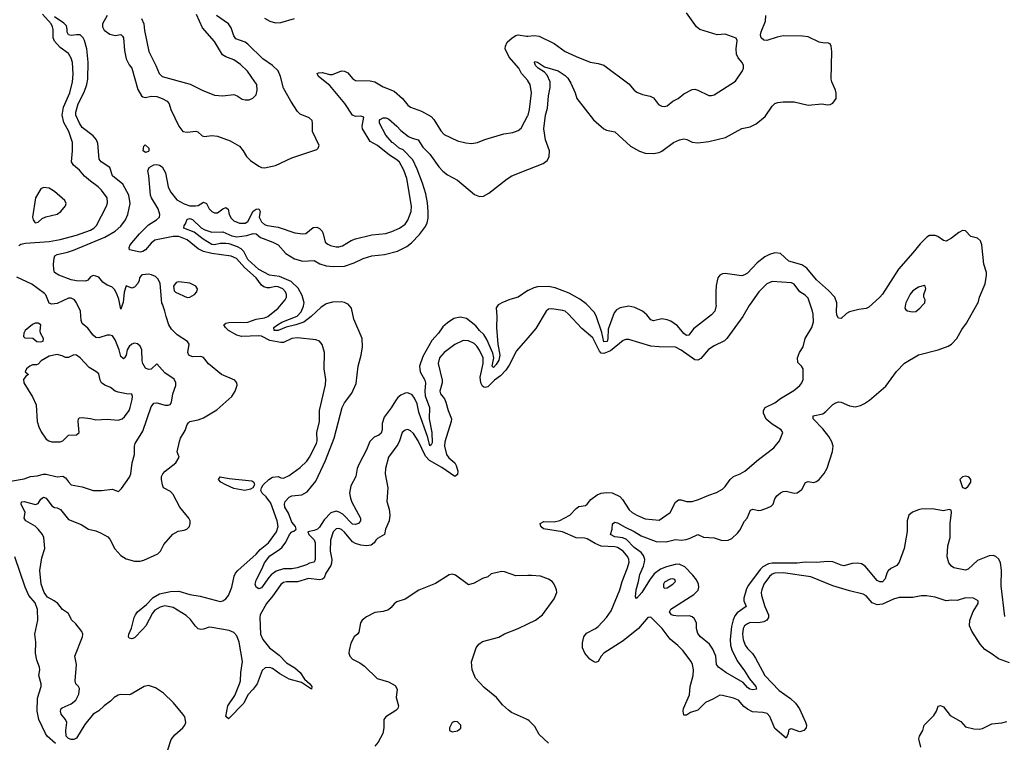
# Model space of a CAD drawing. Header units: inches. Extents: x 1245430 to 1420861, y 606325 to 671315.
# Tile 300 of 319: x 1406317 to 1413452, y 636825 to 642061. Entities that reach past the tile are written whole.
import ezdxf

# ---------------------------------------------------------------- set-up
doc = ezdxf.new("R2010")
doc.units = ezdxf.units.IN
doc.header["$MEASUREMENT"] = 0
for name, color, linetype in [('B4603', 7, 'Continuous'), ('B4604', 7, 'Continuous'), ('B4613', 7, 'Continuous'), ('B4614', 7, 'Continuous')]:
    doc.layers.add(name, color=color, linetype=linetype)

msp = doc.modelspace()

# ---------------------------------------------------------------- linework, layer by layer
at = {"layer": 'B4603', "color": 5}
for points, elevation in [([(1406250, 638717.6), (1406350, 638734.9), (1406395.3, 638750), (1406445.1, 638754.9), (1406490, 638768.7), (1406510, 638768.8), (1406590, 638749), (1406630, 638753.1), (1406650, 638742.6), (1406670, 638712.2), (1406690, 638691.8), (1406770, 638676.5), (1406850, 638650.3), (1406910.4, 638650.4), (1406990, 638658.4), (1407030, 638643), (1407034.7, 638645.3), (1407055.8, 638664.2), (1407113, 638747), (1407122.9, 638770), (1407133.3, 638850), (1407148.7, 638910), (1407148.4, 638970), (1407153.7, 638990), (1407210, 639078.5), (1407270, 639256.1), (1407290, 639281.5), (1407310, 639284.4), (1407372.2, 639267.8), (1407392.9, 639267.1), (1407407.4, 639272.6), (1407417.2, 639290), (1407427.1, 639350), (1407448.6, 639410), (1407448.4, 639430), (1407436.2, 639456.2), (1407370, 639501.7), (1407310, 639567.6), (1407270.1, 639529.9), (1407250, 639526.2), (1407230, 639536.2), (1407210, 639569.8), (1407205.5, 639590), (1407202.8, 639670), (1407190, 639695), (1407170, 639712.2), (1407150, 639716.2), (1407130, 639710.6), (1407110, 639692.9), (1407096.8, 639670), (1407089.1, 639630), (1407076.9, 639610), (1407070, 639604.4), (1407066.3, 639606.3), (1407050, 639621.3), (1407037.9, 639670), (1407010, 639741.8), (1406990, 639769.3), (1406970, 639776), (1406950, 639775), (1406890, 639756), (1406870, 639758.2), (1406850, 639775.4), (1406810, 639826.6), (1406770, 639860.7), (1406761.8, 639881.8), (1406758.7, 639950), (1406734.5, 640000)], 840), ([(1407391.6, 636770), (1407414.9, 636845.1), (1407441.2, 636878.8), (1407499.3, 636930), (1407514.5, 636950), (1407520.5, 636970), (1407513.5, 637010), (1407498.5, 637030), (1407432.3, 637112.3), (1407360.4, 637180.4), (1407300.8, 637220.8), (1407250, 637237.3), (1407219.3, 637230), (1407125.5, 637174.5), (1407110, 637169.8), (1407050, 637172.2), (1407030, 637166.6), (1407002, 637150), (1406976.5, 637123.5), (1406930.4, 637090), (1406890, 637052.3), (1406850, 637029.3), (1406790, 636953.3), (1406730, 636855.8), (1406710, 636845.4), (1406690, 636845.2), (1406670, 636852.9), (1406655.2, 636870), (1406651.9, 636910), (1406659.2, 636970), (1406649.8, 636990), (1406617.4, 637030), (1406612.9, 637050), (1406618.9, 637070), (1406625.2, 637074.8), (1406690, 637104.6), (1406723.1, 637130), (1406745.6, 637174.4), (1406750, 637215.3), (1406743.7, 637230), (1406724.5, 637250), (1406718.9, 637270), (1406729.6, 637390), (1406716.8, 637450), (1406772.3, 637590), (1406774.5, 637610), (1406767.1, 637627.1), (1406724, 637684), (1406692.6, 637712.6), (1406670, 637759.3), (1406628.6, 637788.6), (1406593, 637830), (1406568.2, 637850), (1406517.9, 637877.9), (1406494.1, 637910), (1406473.2, 637970), (1406463.2, 638070), (1406478.8, 638161.2), (1406499.3, 638230), (1406491.4, 638310), (1406483.7, 638330), (1406451.2, 638370), (1406430, 638390.4), (1406362.5, 638430), (1406348.6, 638450), (1406356, 638490), (1406326.8, 638550), (1406330, 638566.8), (1406350.8, 638569.2), (1406431.4, 638548.6), (1406450, 638556), (1406470, 638587.6), (1406490, 638601.3), (1406510, 638594), (1406550, 638539.3), (1406570, 638525.5), (1406590, 638523.5), (1406612.6, 638512.6), (1406670, 638438.7), (1406763, 638403), (1406816, 638370), (1406870, 638357.3), (1406903.6, 638343.6), (1406954.8, 638314.8), (1406970, 638297.1), (1407006.5, 638226.5), (1407050, 638179.3), (1407090, 638155), (1407150, 638136.8), (1407190, 638137.4), (1407215.8, 638144.2), (1407319.3, 638190), (1407338.7, 638210), (1407362, 638258), (1407427.6, 638332.4), (1407464.8, 638355.2), (1407510, 638361.3), (1407529.2, 638370), (1407546.6, 638390), (1407552.3, 638410), (1407552.3, 638430), (1407542, 638450), (1407478.5, 638530), (1407430, 638621.4), (1407410, 638642), (1407359.7, 638670), (1407351.2, 638690), (1407344.7, 638730), (1407345.3, 638750), (1407353.5, 638770), (1407372.2, 638790), (1407447.6, 638850), (1407473.2, 638890), (1407459.3, 638930), (1407475.1, 639004.9), (1407483.6, 639030), (1407515.3, 639084.7), (1407531, 639129), (1407539.8, 639140.2), (1407550, 639150.3), (1407610, 639162.4), (1407650, 639176.9), (1407745.6, 639234.4), (1407854, 639330), (1407879.7, 639370), (1407892.8, 639412.8), (1407891.5, 639430), (1407876.2, 639450), (1407780.7, 639490), (1407686.5, 639566.5), (1407650, 639612.5), (1407630, 639620.2), (1407570, 639618.6), (1407544.1, 639630), (1407535.8, 639650), (1407544.8, 639710), (1407533.6, 639730), (1407458, 639778), (1407418, 639818), (1407398.4, 639850), (1407378, 639910), (1407370, 639949), (1407351, 640000)], 820), ([(1407062.6, 640000), (1407050, 639964), (1407042.6, 640000)], 820), ([(1410000, 639755.9), (1409918, 639662), (1409863.2, 639556.8), (1409839.6, 639520.4), (1409800.4, 639479.6), (1409758, 639450), (1409710, 639399.7), (1409690, 639395.1), (1409679.5, 639399.5), (1409670, 639405.6), (1409658.7, 639430), (1409654.6, 639470), (1409675.2, 639570), (1409674.8, 639610), (1409650, 639665.3), (1409630, 639696.1), (1409610, 639715.8), (1409570, 639734), (1409530, 639735.3), (1409470, 639707), (1409392.4, 639650), (1409359, 639610), (1409350.2, 639570), (1409379, 639450), (1409377.9, 639430), (1409362, 639370), (1409366.8, 639350), (1409394.4, 639314.4), (1409406.2, 639290), (1409421.5, 639230), (1409445.2, 639170), (1409444.2, 639150), (1409398.1, 639001.9), (1409394.8, 638970), (1409410.9, 638910), (1409427, 638886.9), (1409469.2, 638850), (1409479.4, 638830), (1409491.3, 638790), (1409490, 638765.1), (1409470, 638750.8), (1409376.8, 638816.8), (1409286.9, 638866.9), (1409258.9, 638898.9), (1409204.9, 639010), (1409170, 639062.3), (1409150, 639081.1), (1409130, 639091.1), (1409110, 639087.8), (1409088.9, 639070), (1409070.2, 639010), (1409057.1, 638983), (1408990.3, 638890), (1408967, 638810), (1408965.3, 638770), (1408984.6, 638670), (1408977.4, 638570), (1408994.3, 638514.3), (1408999.7, 638470), (1408995.2, 638430), (1408967.2, 638370), (1408960.4, 638330), (1408910, 638302), (1408897, 638290), (1408885.7, 638270), (1408865.2, 638254.8), (1408830.7, 638249.3), (1408790, 638252.7), (1408750, 638264.7), (1408730, 638278.4), (1408670, 638349), (1408650, 638366.6), (1408630, 638374.6), (1408610, 638371.6), (1408589.4, 638350), (1408570.1, 638290), (1408566.8, 638210), (1408578.9, 638150), (1408577.3, 638122.7), (1408572.6, 638107.4), (1408535.8, 638050), (1408523.5, 638016.5), (1408512.5, 638007.5), (1408490, 638002.9), (1408410, 638013.1), (1408330, 637988.9), (1408250, 637988.6), (1408230, 637983.4), (1408210, 637969.8), (1408152.4, 637887.6), (1408105.4, 637830), (1408059.8, 637750), (1408056.8, 637730), (1408061.9, 637610), (1408079.7, 637570), (1408127.3, 637510), (1408197.7, 637457.7), (1408250, 637400.6), (1408310, 637365.4), (1408350, 637330.2), (1408381.8, 637281.8), (1408419.5, 637250), (1408435.3, 637230), (1408432, 637210), (1408359.2, 637259.2), (1408270, 637284), (1408202.5, 637322.5), (1408150, 637359.6), (1408130, 637367.3), (1408095.9, 637364.1), (1408073.8, 637346.2), (1408037.2, 637250), (1408010.1, 637209.9), (1407970.9, 637169.1), (1407940.3, 637110), (1407830, 636994.5), (1407811.6, 637011.6), (1407825.1, 637090), (1407875.8, 637164.2), (1407911.2, 637248.8), (1407917.1, 637270), (1407919.8, 637330), (1407932.4, 637410), (1407907.3, 637550), (1407890, 637595.8), (1407870, 637621.6), (1407835.5, 637635.5), (1407710, 637657.5), (1407690, 637659.1), (1407650, 637644.3), (1407630, 637642.1), (1407610, 637648.3), (1407590, 637667.6), (1407556, 637716), (1407523.8, 637743.8), (1407430, 637801.3), (1407370, 637813.4), (1407334.6, 637805.4), (1407297.5, 637782.5), (1407279.3, 637760.7), (1407230.4, 637670), (1407210, 637644.2), (1407150, 637583.4), (1407130, 637574.6), (1407110, 637580.5), (1407105.7, 637590), (1407109.1, 637609.1), (1407127.7, 637652.3), (1407146.1, 637730), (1407156.7, 637750), (1407171.6, 637770), (1407236.2, 637823.8), (1407285.5, 637874.5), (1407330, 637900.6), (1407410, 637918.8), (1407470, 637920.5), (1407550, 637897.2), (1407624.4, 637884.4), (1407770, 637844.8), (1407790, 637850.2), (1407810, 637865), (1407830, 637889.3), (1407855, 637950), (1407871, 638029), (1407880.6, 638050), (1407897.1, 638070), (1408030, 638189.4), (1408058.8, 638221.2), (1408120.6, 638270), (1408177.7, 638350), (1408190.4, 638390), (1408183.4, 638430), (1408137.7, 638557.7), (1408104.2, 638604.2), (1408073.2, 638630), (1408065.2, 638650), (1408068.7, 638670), (1408082, 638690), (1408122, 638730), (1408150, 638746), (1408190, 638750.4), (1408210, 638740.7), (1408230, 638738), (1408270, 638758.7), (1408350, 638817.1), (1408397.1, 638862.9), (1408418.1, 638890), (1408468.2, 638990), (1408472, 639010), (1408469.2, 639070.8), (1408490.8, 639150), (1408490.6, 639230), (1408534.3, 639414.3), (1408534.8, 639454.8), (1408523, 639530), (1408525.6, 639650), (1408510, 639706.6), (1408490, 639731.5), (1408462, 639742), (1408330, 639754.9), (1408290, 639750.5), (1408230, 639722.1), (1408210, 639721.6), (1408130, 639737.1), (1408070, 639766.8), (1408050.2, 639770.2), (1407924.8, 639764.8), (1407890, 639774.5), (1407830, 639809.9), (1407808.4, 639830), (1407797.6, 639850), (1407810, 639861.2), (1407832.8, 639867.2), (1407970, 639868.2), (1408030, 639892), (1408090, 639901), (1408115, 639910), (1408189.8, 639970), (1408215.3, 640000)], 780), ([(1409793.8, 640000), (1409785.1, 639994.9), (1409770, 639973.2), (1409774.6, 639910), (1409772.1, 639830), (1409781.8, 639710), (1409797, 639630), (1409790, 639593.6), (1409770, 639562.4), (1409750, 639541.6), (1409741.6, 639550), (1409752.8, 639610), (1409745.1, 639645.1), (1409703.3, 639743.3), (1409679.5, 639779.5), (1409648.6, 639810), (1409623.4, 639843.4), (1409555.4, 639895.4), (1409510, 639906), (1409463.8, 639896.2), (1409416.1, 639863.9), (1409384.3, 639835.7), (1409351.3, 639790), (1409303.7, 639736.3), (1409239.1, 639620.9), (1409215.2, 639550), (1409220.2, 639510), (1409253.8, 639450), (1409256.8, 639430), (1409251.9, 639370), (1409256.2, 639336.2), (1409285.8, 639250), (1409284.9, 639170), (1409303.2, 639070), (1409304.9, 638995.1), (1409299.9, 638980.1), (1409290, 638973.3), (1409274, 639034), (1409210, 639218), (1409197.5, 639277.5), (1409179, 639319.1), (1409161.7, 639341.7), (1409130, 639357.7), (1409110, 639354), (1409080.1, 639339.9), (1409057.1, 639322.9), (1409039.6, 639300.4), (1409010, 639248.2), (1408959.4, 639180.6), (1408944.8, 639135.2), (1408942.9, 639090), (1408935.5, 639064.5), (1408919.3, 639050), (1408884.7, 639035.3), (1408854.4, 639005.6), (1408830, 638944.7), (1408776.2, 638843.8), (1408762.4, 638810), (1408753.4, 638750), (1408716.6, 638683.4), (1408707.8, 638630), (1408713.2, 638593.2), (1408724.1, 638564.1), (1408787.6, 638450), (1408786.5, 638430), (1408772.6, 638410), (1408750, 638402.4), (1408730, 638406.6), (1408658.8, 638478.8), (1408633, 638493), (1408610, 638499.4), (1408572.6, 638487.4), (1408522.5, 638437.5), (1408490, 638385.1), (1408474.9, 638370), (1408450, 638359.3), (1408404.7, 638350), (1408413.4, 638330), (1408451.6, 638291.6), (1408457.6, 638270), (1408457.6, 638150), (1408450.2, 638130), (1408417.5, 638122.5), (1408394.6, 638110), (1408329, 638089), (1408290, 638082), (1408230, 638082), (1408175.8, 638064.2), (1408140.5, 638039.5), (1408121.5, 638018.5), (1408070, 637945.7), (1408050, 637937.6), (1408029.6, 637950), (1408024.2, 637970), (1408030, 638001), (1408074.6, 638085.4), (1408090, 638125.5), (1408130, 638177.4), (1408198.8, 638221.2), (1408220.1, 638239.9), (1408245.7, 638274.3), (1408272, 638330), (1408290, 638350.4), (1408304.4, 638355.6), (1408320.9, 638370), (1408316, 638390), (1408290, 638421.3), (1408265.3, 638485.3), (1408239.2, 638530), (1408236.5, 638550), (1408241.9, 638570), (1408270, 638600.2), (1408290, 638611.5), (1408362, 638618), (1408399.5, 638640.5), (1408463.8, 638716.2), (1408533.5, 638866.5), (1408597.1, 639030), (1408654.2, 639250), (1408670, 639283.7), (1408724.1, 639355.9), (1408755.7, 639424.3), (1408769.8, 639550), (1408791.1, 639630), (1408800.4, 639690), (1408799.1, 639750), (1408738.5, 639890), (1408722.2, 639970), (1408698.6, 639998.6), (1408695.7, 640000)], 760), ([(1408534.8, 640000), (1408501.2, 639978.8), (1408428.9, 639910), (1408376.9, 639870), (1408319.1, 639850), (1408247.5, 639832.5), (1408190, 639809.4), (1408160.7, 639810), (1408159.7, 639830), (1408184.4, 639850), (1408217.6, 639870), (1408326.9, 639913.1), (1408356.4, 639943.6), (1408374, 639986), (1408376.1, 640000)], 760), ([(1406575.9, 636815.9), (1406517.2, 636870), (1406503.1, 636890), (1406454.8, 636990), (1406444.5, 637050), (1406445.9, 637145.9), (1406473, 637230), (1406473.3, 637250), (1406455.8, 637310), (1406462.4, 637350), (1406459.7, 637370), (1406440.7, 637420.7), (1406432.4, 637470), (1406434.8, 637550), (1406427.7, 637607.7), (1406449.4, 637710.6), (1406447.4, 637787.4), (1406430, 637835.1), (1406384.5, 637890), (1406356.4, 637950), (1406281.4, 638170)], 840), ([(1410000, 638033.5), (1409912.5, 638032.5), (1409830, 638061.2), (1409810, 638063.7), (1409734.8, 638045.2), (1409710, 638024), (1409670, 638012.7), (1409610, 637978), (1409570, 637965.2), (1409475.6, 638035.6), (1409450, 638042.9), (1409430, 638038.4), (1409330, 637974.8), (1409210, 637928.6), (1409110, 637863), (1409050, 637843), (1409030.2, 637829.8), (1409010, 637802.9), (1408990, 637786.3), (1408950, 637773), (1408890, 637765.1), (1408830, 637735.3), (1408798.3, 637710), (1408786, 637690), (1408775.9, 637624.1), (1408767.9, 637612.1), (1408740.3, 637590), (1408717.1, 637542.9), (1408704, 637490), (1408703.2, 637470), (1408709, 637450), (1408728.6, 637428.6), (1408782.2, 637402.2), (1408816.3, 637376.3), (1408908.7, 637288.7), (1408990, 637262.3), (1409036.9, 637236.9), (1409051.5, 637210), (1409044.7, 637150), (1409062.9, 637090), (1409057.2, 637070), (1409043.9, 637056.1), (1408970.3, 637010), (1408956.2, 636990), (1408956.2, 636930), (1408949.6, 636890), (1408913.6, 636826.4), (1408890, 636797.5)], 820), ([(1410000, 636987.1), (1409990, 636993.6), (1409881.8, 637041.8), (1409858.1, 637058.2), (1409816.3, 637096.3), (1409771.1, 637150), (1409682.8, 637222.8), (1409619.9, 637290), (1409596.1, 637350), (1409590.7, 637409.3), (1409625.4, 637510), (1409643.6, 637536.4), (1409670, 637556.5), (1409790, 637588.2), (1409829.7, 637610.3), (1409930, 637648.9), (1410000, 637683.1)], 820)]:
    msp.add_lwpolyline(points, dxfattribs=dict(at, elevation=elevation))
for points, elevation in [([(1406430, 639862.6), (1406410, 639852.3), (1406356.5, 639810), (1406347.6, 639790), (1406345.7, 639765.7), (1406355.5, 639755.5), (1406413.2, 639753.2), (1406442, 639730), (1406470, 639726), (1406488, 639732), (1406488.7, 639750), (1406469.1, 639789.1), (1406466.6, 639806.6), (1406471.6, 639850), (1406450, 639862.4)], 860), ([(1406590, 639634), (1406530, 639624), (1406472, 639590), (1406450, 639566), (1406439.8, 639560.2), (1406410, 639559.5), (1406390, 639551.3), (1406366, 639530), (1406358, 639510), (1406382, 639490), (1406362, 639478), (1406345.1, 639454.9), (1406347, 639430), (1406410, 639327.3), (1406436.5, 639270), (1406444.9, 639150), (1406455.6, 639110), (1406473.7, 639073.7), (1406510, 639021.6), (1406529.1, 639009.1), (1406550, 639002.3), (1406610, 639003.1), (1406630, 639010.5), (1406670, 639050.6), (1406730, 639053), (1406749.4, 639070), (1406740.5, 639150), (1406743.7, 639170), (1406750, 639177.3), (1406770, 639179.3), (1406830, 639172.4), (1406870, 639162), (1406950, 639165.7), (1407030, 639159.5), (1407060.9, 639170), (1407076.3, 639183.7), (1407109.6, 639230), (1407118.7, 639250), (1407132, 639310), (1407135.1, 639330), (1407130, 639348), (1407090.8, 639349.2), (1407030, 639362), (1407010, 639369.5), (1406976, 639396), (1406933.6, 639413.6), (1406909.3, 639430), (1406899.3, 639450), (1406890, 639494), (1406870, 639512.7), (1406820.1, 639540.1), (1406756, 639610), (1406730, 639629.4), (1406710, 639632.7), (1406670, 639613.2), (1406650, 639613.2), (1406625.4, 639625.4)], 860), ([(1407949.7, 638650.3), (1407870, 638665), (1407809.9, 638690), (1407775.9, 638710), (1407756.8, 638730), (1407770.8, 638749.2), (1407835.9, 638735.9), (1407999.1, 638719.1), (1408014.8, 638710), (1408019.1, 638690), (1408007.4, 638670), (1407990, 638658.9)], 780), ([(1409470, 636975.1), (1409452, 636970), (1409431.3, 636930), (1409432, 636910), (1409450, 636901), (1409490, 636907.3), (1409513, 636927), (1409514, 636950), (1409490, 636973.6)], 840)]:
    msp.add_lwpolyline(points, close=True, dxfattribs=dict(at, elevation=elevation))
at = {"layer": 'B4604', "color": 5}
for points, elevation in [([(1406310, 640424.6), (1406326.3, 640433.7), (1406359.5, 640440.5), (1406530, 640454.3), (1406610, 640467.3), (1406730, 640499.9), (1406830, 640536.3), (1406854.4, 640550), (1406873.1, 640570), (1406946.9, 640710), (1406954.6, 640734.6), (1406950.6, 640770.6), (1406910, 640826.3), (1406886.9, 640850), (1406830, 640890.7), (1406787.7, 640927.7), (1406749.7, 640970), (1406706, 641006), (1406693.6, 641030), (1406699.9, 641110), (1406699.1, 641170), (1406673, 641250), (1406636.4, 641316.4), (1406625, 641370), (1406634.1, 641425.9), (1406681.4, 641530), (1406700.6, 641610), (1406705.8, 641665.8), (1406698.9, 641750), (1406690, 641782), (1406670, 641816.9), (1406610, 641858.3), (1406570, 641905.1), (1406559.7, 641930), (1406560.3, 641990), (1406556.2, 642010), (1406544.2, 642030), (1406481.9, 642101.9)], 840), ([(1407042.6, 640000), (1407035.3, 640035.3), (1407019.5, 640079.5), (1407004.9, 640104.9), (1406984.3, 640124.3), (1406950, 640138.3), (1406918.7, 640158.7), (1406890, 640194.6), (1406870, 640203.7), (1406850, 640206.2), (1406830, 640196.8), (1406810, 640173.6), (1406793.7, 640166.3), (1406730, 640167.6), (1406690, 640177.1), (1406600.9, 640210), (1406570.7, 640230), (1406564.4, 640250), (1406563.1, 640290), (1406566.6, 640333.4), (1406572.8, 640350), (1406590, 640359.6), (1406664.6, 640375.4), (1406708.3, 640390), (1406933.9, 640486.1), (1407010, 640528.1), (1407050, 640564), (1407082.9, 640610), (1407101.3, 640650), (1407118.5, 640730), (1407108.1, 640790), (1407065.2, 640870), (1406988.9, 640930), (1406970.6, 640990.6), (1406907.1, 641030), (1406892.7, 641050), (1406882.6, 641162.6), (1406874.4, 641190), (1406850, 641219.3), (1406770, 641280.5), (1406749.9, 641310), (1406725.1, 641370), (1406723.7, 641390), (1406739.9, 641450), (1406784.9, 641535.1), (1406803.8, 641590), (1406811.7, 641630), (1406812.9, 641753), (1406803.2, 641850), (1406787.1, 641910), (1406777.4, 641930), (1406755.3, 641950), (1406730, 641951.6), (1406690, 641946), (1406670, 641951.6), (1406660.9, 641970), (1406662.5, 641990), (1406655.8, 642015.8), (1406636.4, 642036.4), (1406570, 642080.2)], 820), ([(1406951.3, 642091.3), (1406917, 642030), (1406916.6, 642010), (1406930, 641985.1), (1406970, 641957), (1407010, 641946.8), (1407050, 641952.4), (1407062.3, 641942.3), (1407068.4, 641928.4), (1407077.1, 641837.2), (1407090, 641776.4), (1407110, 641734), (1407130, 641708.4), (1407174, 641554), (1407199.2, 641510), (1407210, 641501), (1407230, 641498.1), (1407270, 641505.7), (1407310, 641503.8), (1407349, 641490), (1407385.2, 641470), (1407400.5, 641450), (1407411.8, 641410), (1407470, 641288.2), (1407500.5, 641250), (1407530, 641245), (1407592.9, 641252.9), (1407607.8, 641247.7), (1407638.5, 641218.5), (1407655.5, 641215.5), (1407710, 641220.7), (1407750, 641216.3), (1407842.9, 641182.9), (1407910, 641144.4), (1407937.4, 641110), (1407961.3, 641070), (1407990, 641039.6), (1408050, 640998.7), (1408070, 640989), (1408090, 640987.7), (1408170, 641004.7), (1408290, 641059.5), (1408470, 641120.5), (1408479.5, 641130), (1408487, 641150), (1408438, 641250), (1408439.5, 641310), (1408436, 641330), (1408414, 641350), (1408350, 641376.9), (1408330, 641396.2), (1408281.5, 641470), (1408230, 641565.1), (1408208, 641650), (1408189.8, 641690), (1408150, 641729.8), (1408078, 641778), (1407970, 641883.8), (1407950, 641897.4), (1407883, 641923), (1407870, 641943.1), (1407850, 642002.2), (1407831.3, 642030), (1407742.2, 642090)], 820), ([(1407200.3, 642070), (1407218, 642030), (1407222.6, 641982.6), (1407252.8, 641830), (1407304, 641730), (1407327.4, 641670), (1407349.2, 641649.2), (1407552.4, 641592.4), (1407638.8, 641550), (1407730, 641513.8), (1407789.8, 641510.2), (1407870, 641518.9), (1407894, 641510), (1407930, 641485.5), (1407950, 641479.1), (1407978.9, 641481.1), (1408007.6, 641492.4), (1408030, 641516), (1408038.9, 641550), (1408034.5, 641590), (1408021.7, 641610), (1407967.7, 641687.7), (1407916.4, 641736.4), (1407870, 641769.8), (1407810, 641791.1), (1407785.9, 641805.9), (1407730, 641902), (1407642.3, 642002.3), (1407597.5, 642097.5)], 840), ([(1408090, 642071.5), (1408130, 642049), (1408170, 642036.9), (1408210, 642041.3), (1408309.7, 642070.3)], 820), ([(1410000, 641617.3), (1409999, 641619), (1409954.4, 641670), (1409934.4, 641710), (1409863.7, 641790), (1409836.2, 641850), (1409837.1, 641870), (1409850, 641896.9), (1409885.1, 641930), (1409912.7, 641947.3), (1409930, 641951.3), (1409990, 641941.3), (1410000, 641942.1)], 780), ([(1408215.3, 640000), (1408240.9, 640030), (1408249.8, 640050), (1408251, 640070), (1408244.2, 640090), (1408225.1, 640110), (1408190, 640126), (1408170, 640126.5), (1408130, 640117.8), (1408110, 640118.6), (1408086.4, 640126.4), (1408070, 640138), (1408030.9, 640190), (1407946.5, 640266.5), (1407889.1, 640330), (1407850, 640346.9), (1407710, 640366.5), (1407650, 640380.8), (1407610, 640399.7), (1407530, 640466.2), (1407470, 640489.9), (1407430, 640490.5), (1407297, 640463), (1407270, 640441.5), (1407230, 640392.8), (1407210, 640380.4), (1407190, 640376.9), (1407112.3, 640392.3), (1407110.5, 640410), (1407118.8, 640430), (1407184.9, 640510), (1407250, 640575.5), (1407309.8, 640610), (1407329.9, 640630.1), (1407333.4, 640650), (1407321.8, 640690), (1407273, 640770), (1407266, 640790), (1407252.5, 640930), (1407245.1, 640965.1), (1407255.2, 640990), (1407289.8, 641010), (1407310, 641011.2), (1407330, 641007.9), (1407350, 640995), (1407373.1, 640950), (1407394.1, 640850), (1407410, 640813), (1407456.3, 640756.3), (1407510, 640725.7), (1407550, 640712.8), (1407590, 640711.8), (1407610, 640715.6), (1407650, 640738.3), (1407670, 640728.5), (1407690.7, 640690.7), (1407710, 640670.2), (1407730, 640662.3), (1407750, 640661.5), (1407790, 640691.1), (1407810, 640699.3), (1407826.9, 640686.9), (1407835.9, 640650), (1407850, 640622.6), (1407870, 640603.5), (1407910, 640586.3), (1407950, 640587.5), (1407970, 640598), (1408010, 640672.5), (1408030, 640688.6), (1408050, 640690.9), (1408059.5, 640670), (1408053.5, 640630), (1408070, 640596.1), (1408090, 640576.3), (1408110, 640568.9), (1408190, 640557), (1408310, 640515.5), (1408370, 640509.2), (1408390, 640512.3), (1408444.3, 640555.7), (1408470, 640557.7), (1408490, 640547.8), (1408508.3, 640528.3), (1408516.9, 640510), (1408530, 640448.9), (1408550, 640433.6), (1408570, 640425.4), (1408610, 640414.5), (1408630, 640414.5), (1408657, 640423), (1408719.9, 640460.1), (1408750, 640472.9), (1408870, 640503), (1408970, 640512.3), (1409014.8, 640525.2), (1409070.4, 640549.6), (1409110, 640578.6), (1409130, 640608.9), (1409155, 640670), (1409155.2, 640710), (1409121.4, 640910), (1409101.9, 640970), (1409070, 641028), (1409050, 641046.2), (1408998, 641078), (1408910, 641149.8), (1408858, 641178), (1408801.3, 641270), (1408797.8, 641290), (1408810, 641353.6), (1408790, 641362.3), (1408750, 641359.7), (1408728.8, 641368.8), (1408673.1, 641453.1), (1408564.2, 641584.2), (1408481.8, 641650), (1408473.6, 641670), (1408483.3, 641676.7), (1408510, 641677.7), (1408564.6, 641664.6), (1408584.6, 641664.6), (1408650, 641689), (1408670, 641688.4), (1408694.6, 641674.6), (1408730, 641634.3), (1408750, 641621.3), (1408857, 641617), (1408890.1, 641610.1), (1408950, 641573.2), (1409030, 641542.6), (1409090.2, 641490.2), (1409130, 641442), (1409150, 641425.8), (1409230, 641396.9), (1409299.1, 641359.1), (1409318.4, 641338.4), (1409370, 641254.9), (1409393, 641230), (1409490, 641182.8), (1409550, 641167.4), (1409590, 641162.6), (1409635.3, 641170), (1409687.7, 641192.3), (1409825.5, 641234.5), (1409890, 641244.6), (1409930, 641257.4), (1409950, 641274.9), (1410000, 641367.7)], 780), ([(1408376.1, 640000), (1408377.7, 640010), (1408363.1, 640063.1), (1408335.3, 640115.3), (1408284.1, 640164.1), (1408199.2, 640199.2), (1408126.9, 640210), (1408049.2, 640250), (1407970, 640324.1), (1407941.6, 640381.6), (1407921.3, 640401.3), (1407895.5, 640415.5), (1407835.9, 640435.9), (1407810, 640439.4), (1407770, 640438.2), (1407730, 640428.6), (1407710, 640432), (1407647.6, 640470), (1407580.4, 640520.4), (1407506.3, 640550), (1407509.8, 640570), (1407518.5, 640581.5), (1407530, 640616.5), (1407550, 640620.7), (1407570, 640612.9), (1407633.2, 640553.2), (1407659.1, 640539.1), (1407710, 640522.4), (1407790, 640523.2), (1407853.7, 640493.7), (1407890, 640486.5), (1407963.1, 640496.9), (1408010, 640511.6), (1408030, 640510.2), (1408062.2, 640482.2), (1408150.6, 640450), (1408190, 640430.2), (1408246.3, 640366.3), (1408307.7, 640327.7), (1408370, 640310.2), (1408450, 640315.6), (1408492.9, 640292.9), (1408537.3, 640277.3), (1408590, 640273), (1408670, 640276), (1408741.5, 640298.5), (1408806.6, 640330), (1408869.3, 640350), (1408960.2, 640359.8), (1409055.8, 640384.2), (1409122, 640418), (1409156.3, 640443.7), (1409215, 640505), (1409256.8, 640563.2), (1409269, 640590), (1409276.3, 640623.7), (1409278, 640670), (1409273, 640733), (1409259.3, 640799.3), (1409236, 640876), (1409197.6, 640977.6), (1409164.8, 641044.8), (1409097, 641117), (1409066, 641130), (1409025.7, 641165.7), (1409015.1, 641170), (1408970, 641223.6), (1408924.5, 641310), (1408925.2, 641330), (1408930, 641338), (1408950, 641350.7), (1408970, 641350.6), (1408990, 641342.8), (1409050.4, 641290), (1409078.7, 641258.7), (1409135.3, 641215.3), (1409162, 641202), (1409204.9, 641190), (1409238, 641138), (1409290, 641087.3), (1409354.8, 640994.8), (1409383, 640963), (1409417.5, 640937.5), (1409490, 640898.4), (1409613.3, 640793.3), (1409650, 640778.7), (1409678.5, 640781.5), (1409716.4, 640803.6), (1409850, 640908.4), (1409884.5, 640930), (1410000, 640975.6)], 760), ([(1406734.5, 640000), (1406729.6, 640010), (1406713.6, 640030), (1406690, 640042), (1406670, 640044.2), (1406590, 640004.7), (1406550, 640000.3), (1406530, 640006.6), (1406506.7, 640066.7), (1406497.9, 640077.9), (1406404.7, 640144.7), (1406296.2, 640196.2)], 840), ([(1407351, 640000), (1407348, 640008), (1407335.7, 640150), (1407321.2, 640181.2), (1407300.4, 640200.4), (1407272.9, 640212.9), (1407250, 640217.5), (1407206.7, 640213.3), (1407199.1, 640210), (1407185, 640190), (1407183.2, 640170), (1407174.3, 640150), (1407150, 640123.6), (1407130, 640115.6), (1407088.1, 640131.9), (1407073.4, 640086.6), (1407067.1, 640012.9), (1407062.6, 640000)], 820), ([(1410000, 640098.2), (1409930, 640051.6), (1409870, 640034), (1409810, 640009.6), (1409793.8, 640000)], 760), ([(1408695.7, 640000), (1408671.8, 640011.8), (1408650, 640016.4), (1408584.8, 640015.2), (1408538, 640002), (1408534.8, 640000)], 760)]:
    msp.add_lwpolyline(points, dxfattribs=dict(at, elevation=elevation))
for points, elevation in [([(1407230, 641098), (1407211.5, 641110), (1407216.5, 641143.5), (1407226, 641154), (1407252.8, 641130), (1407253.7, 641110), (1407250, 641106.5)], 780), ([(1406490, 640844), (1406470, 640835.3), (1406430.7, 640770), (1406410.5, 640630), (1406414.9, 640610), (1406430, 640588.9), (1406450, 640592.7), (1406480.7, 640619.3), (1406506.4, 640633.6), (1406590, 640652.7), (1406616, 640670), (1406650, 640712), (1406654.5, 640730), (1406645.2, 640750), (1406570, 640816), (1406530, 640839)], 860), ([(1407470, 640160.5), (1407450, 640156.9), (1407432.4, 640130), (1407437.1, 640097.1), (1407447.3, 640087.3), (1407530, 640048.9), (1407550, 640050.4), (1407583.7, 640070), (1407602, 640090), (1407604.5, 640110), (1407594, 640130), (1407550, 640150.9)], 820)]:
    msp.add_lwpolyline(points, close=True, dxfattribs=dict(at, elevation=elevation))
at = {"layer": 'B4613', "color": 5}
for points, elevation in [([(1411610.6, 640000), (1411603.6, 639990), (1411557.3, 639910), (1411442.4, 639750), (1411425.5, 639734.5), (1411350, 639697.4), (1411309.3, 639670.7), (1411252.9, 639607.1), (1411230, 639594.2), (1411210, 639596.1), (1411110, 639667), (1411070, 639688.2), (1410950, 639689.8), (1410890, 639695.7), (1410730, 639744), (1410710, 639744), (1410690, 639735.4), (1410598.2, 639661.8), (1410550, 639641.8), (1410530, 639645.6), (1410518.3, 639658.3), (1410470, 639756.8), (1410390, 639823.9), (1410292.4, 639930), (1410270, 639947.8), (1410253.3, 639953.3), (1410170, 639966.8), (1410150, 639963.1), (1410131, 639949), (1410057.8, 639822.2), (1410000, 639755.9)], 780), ([(1413490, 637401.2), (1413410, 637429.2), (1413364.9, 637464.9), (1413310, 637497.4), (1413275.9, 637535.9), (1413215.6, 637630), (1413199.5, 637670), (1413202, 637710), (1413226.4, 637773.6), (1413262, 637830), (1413262.7, 637850), (1413229.6, 637869.6), (1413170, 637873), (1413110, 637853.3), (1413070, 637854.5), (1413030.7, 637849.3), (1412950, 637876), (1412887, 637887), (1412850, 637886.3), (1412790, 637873.3), (1412690, 637875.4), (1412650, 637863.4), (1412570, 637826), (1412530, 637820.8), (1412494.8, 637834.8), (1412450, 637886.9), (1412430, 637899.8), (1412330, 637923.1), (1412210, 637959), (1412050, 638023.6), (1411850, 638053.3), (1411790, 638051.5), (1411770, 638042.7), (1411750, 638026.3), (1411710.1, 637970), (1411693.8, 637930), (1411691, 637910), (1411692.8, 637890), (1411716.6, 637810), (1411742.6, 637750), (1411743.2, 637730), (1411730.1, 637709.9), (1411710, 637698.7), (1411670, 637691.1), (1411610, 637692.3), (1411590, 637684.8), (1411570, 637668.6), (1411559.1, 637650), (1411555.1, 637610), (1411559.8, 637570), (1411573, 637530), (1411590, 637505.2), (1411627.9, 637467.9), (1411650, 637435.8), (1411717.7, 637310), (1411819.9, 637199.9), (1411902.7, 637142.7), (1411938.2, 637110), (1411967.6, 637067.6), (1412011.9, 636971.9), (1412019, 636950), (1412016.2, 636930), (1411998.4, 636910), (1411970, 636901.4), (1411910, 636923.1), (1411899.5, 636920.5), (1411889.2, 636910.8), (1411886.5, 636890), (1411870, 636854.5), (1411790, 636924.6), (1411752.3, 637012.3), (1411733.2, 637033.2), (1411702.4, 637042.4), (1411626.9, 637046.9), (1411590, 637066.4), (1411565.6, 637085.6), (1411526, 637130), (1411490, 637145), (1411410, 637164.6), (1411390, 637167.7), (1411341, 637139), (1411285.9, 637114.1), (1411230, 637058.6), (1411177.8, 637042.2), (1411150, 637022.3), (1411130, 637022.4), (1411124.4, 637050), (1411126.3, 637070), (1411169.9, 637170), (1411176.2, 637230), (1411197.3, 637310), (1411199.2, 637350), (1411192.8, 637390), (1411183, 637410), (1411121.7, 637490), (1411086.2, 637526.2), (1411030, 637573), (1410973.1, 637650), (1410890, 637732.7), (1410870, 637729.4), (1410800.2, 637650), (1410690, 637561), (1410550.3, 637470), (1410531.4, 637450), (1410509.4, 637410.6), (1410490, 637404.7), (1410470, 637412.7), (1410448.6, 637428.6), (1410411.7, 637470), (1410395.8, 637510), (1410394.5, 637545.5), (1410405, 637590), (1410425.1, 637614.9), (1410489.8, 637650), (1410510, 637665.6), (1410570, 637729.4), (1410603.1, 637776.9), (1410666, 637930), (1410682.8, 637990), (1410722.5, 638090), (1410733.5, 638130), (1410731.8, 638150), (1410722.8, 638170), (1410690.5, 638210), (1410650, 638237.4), (1410630, 638242.6), (1410530, 638247.5), (1410486.4, 638266.4), (1410430, 638299.9), (1410410, 638304.7), (1410350, 638305.6), (1410249.9, 638349.9), (1410112.6, 638372.6), (1410093.8, 638390), (1410089.8, 638410), (1410114.7, 638425.3), (1410190, 638421.8), (1410230, 638431.2), (1410302.8, 638470), (1410350, 638519.7), (1410370, 638532.6), (1410418.2, 638541.8), (1410429.7, 638550.3), (1410455.7, 638584.3), (1410502.7, 638617.3), (1410530, 638629.3), (1410570, 638636), (1410610, 638632.5), (1410666.1, 638606.1), (1410685.5, 638585.5), (1410733.6, 638510), (1410756, 638490), (1410790, 638471.1), (1410850, 638444.1), (1410950, 638435.6), (1411030, 638490.3), (1411070, 638566), (1411090, 638582.6), (1411110, 638582), (1411149.2, 638569.2), (1411190, 638569.2), (1411236.6, 638583.4), (1411310, 638616.9), (1411365.8, 638634.2), (1411410, 638659.3), (1411430, 638679.1), (1411465.6, 638730), (1411489.6, 638750), (1411538, 638770), (1411571.6, 638790), (1411670, 638874.4), (1411781.4, 638958.6), (1411822.9, 639010), (1411846, 639070), (1411834, 639090), (1411770, 639129.7), (1411727, 639167), (1411706.3, 639210), (1411706, 639230), (1411719.5, 639250), (1411790, 639284.4), (1411830, 639316.5), (1411925.8, 639374.2), (1411969.5, 639410), (1411985.1, 639430), (1411994.5, 639454.5), (1411994, 639530), (1411982, 639550), (1411956.5, 639576.5), (1411952.3, 639610), (1411968, 639650), (1411993.5, 639690), (1412008.4, 639750), (1412058.3, 639830), (1412068.7, 639871.3), (1412067.7, 639927.7), (1412063.1, 639950), (1412045.4, 640000)], 780), ([(1411362.6, 640000), (1411362.9, 639990), (1411354.4, 639950), (1411330, 639921.4), (1411200, 639820), (1411165.7, 639774.3), (1411150, 639772.6), (1411130, 639787.7), (1411083.1, 639843.1), (1411036, 639876), (1411010, 639886.3), (1410970, 639893.5), (1410910, 639878.7), (1410890, 639885.1), (1410862.2, 639922.2), (1410830, 639949.7), (1410775.5, 639975.5), (1410730, 639985.3), (1410667.3, 639972.7), (1410642.3, 639957.7), (1410624.1, 639935.9), (1410582.1, 639817.9), (1410579.2, 639750), (1410573.1, 639730), (1410550, 639727.6), (1410534.9, 639794.9), (1410495.4, 639915.4), (1410480.9, 639940.9), (1410423.9, 640000)], 760), ([(1413456.6, 637736.6), (1413430, 637958), (1413431.7, 638071.7), (1413425.2, 638125.2), (1413412.9, 638152.9), (1413390, 638172.4), (1413370, 638178.2), (1413342.5, 638177.5), (1413256.5, 638143.5), (1413190, 638080.7), (1413170, 638072.8), (1413087.1, 638090), (1413070, 638102.2), (1413050, 638126.6), (1413037.3, 638170), (1413041.7, 638250), (1413059, 638310), (1413060.7, 638410), (1413069.6, 638489.7), (1413066.6, 638506.6), (1413051.7, 638511.7), (1413010, 638501.5), (1412930, 638516.1), (1412850, 638514.8), (1412830.2, 638509.8), (1412787.2, 638492.8), (1412760.3, 638470), (1412749, 638431), (1412747.5, 638352.5), (1412726.3, 638230), (1412690.2, 638129.8), (1412673, 638107), (1412630, 638085.6), (1412611.3, 638068.7), (1412600.2, 638050), (1412588.9, 638010), (1412570, 637988.6), (1412550, 637987.9), (1412530, 637997.6), (1412442.4, 638102.4), (1412418.1, 638118.1), (1412390, 638123.7), (1412350, 638120.3), (1412290, 638104.5), (1412270, 638107.9), (1412210, 638131.7), (1412170, 638135.7), (1412090, 638127.3), (1412010, 638130.7), (1411950, 638124.3), (1411770, 638123.4), (1411742.2, 638117.8), (1411703.3, 638096.7), (1411681.6, 638078.4), (1411597.3, 637962.7), (1411583.4, 637936.6), (1411563.8, 637870), (1411564.9, 637850), (1411580.3, 637810), (1411517, 637763.1), (1411499.5, 637740.5), (1411486.6, 637713.4), (1411475.2, 637664.8), (1411466, 637570), (1411468.4, 637530), (1411476.4, 637496.4), (1411515.4, 637415.4), (1411570, 637343.6), (1411604.7, 637284.7), (1411651.7, 637230), (1411655.3, 637210), (1411630, 637204.4), (1411608.5, 637210), (1411590, 637223.5), (1411558.5, 637258.5), (1411432.8, 637330), (1411379.7, 637370), (1411366.3, 637390), (1411361.2, 637450), (1411339.7, 637499.7), (1411315.6, 637535.6), (1411250, 637588.6), (1411230, 637614), (1411221.1, 637650), (1411220.7, 637690), (1411203.5, 637723.5), (1411190, 637734), (1411170, 637740.7), (1411090, 637739), (1411055.8, 637744.2), (1411041.2, 637750), (1411030, 637763), (1411027, 637770), (1411036, 637790), (1411202.8, 637897.2), (1411232.6, 637927.4), (1411239.1, 637950), (1411236.2, 637970), (1411221.4, 638001.4), (1411195.8, 638035.8), (1411137, 638096.9), (1411095, 638115), (1411066.6, 638113.4), (1411003.2, 638096.8), (1410961.2, 638078.8), (1410915, 638045), (1410880.1, 637999.9), (1410826, 637910), (1410787.3, 637867.3), (1410779, 637879), (1410784.6, 637930), (1410801.5, 637990), (1410810, 638042), (1410837.6, 638102.4), (1410845.4, 638130), (1410846.1, 638150), (1410838.6, 638178.6), (1410821.6, 638201.6), (1410770, 638237.7), (1410714.4, 638294.4), (1410686.9, 638306.9), (1410630, 638314.8), (1410598.7, 638330), (1410611.1, 638370), (1410612.9, 638407.1), (1410630, 638421.1), (1410650, 638415), (1410703.4, 638383.4), (1410770, 638352.3), (1410820.3, 638320.2), (1410930, 638280.2), (1411002.4, 638277.6), (1411070, 638294.4), (1411110, 638291), (1411145.6, 638294.4), (1411176, 638304), (1411230, 638331.7), (1411272.7, 638312.7), (1411350, 638305.8), (1411406.8, 638286.8), (1411450, 638290.1), (1411478, 638302), (1411519.6, 638340.4), (1411536.6, 638363.4), (1411570, 638428), (1411589.5, 638450), (1411613.4, 638506.6), (1411630, 638515.5), (1411670, 638506), (1411690, 638507), (1411736.1, 638523.9), (1411762.9, 638537.1), (1411777.2, 638550), (1411789.6, 638590.3), (1411803.7, 638610), (1411830, 638634), (1411850, 638642.4), (1411870, 638644.4), (1411930, 638630.3), (1411950, 638633.4), (1411983.5, 638656.5), (1412011.4, 638708.6), (1412030, 638714.9), (1412070, 638708.7), (1412090, 638714.9), (1412110.7, 638729.3), (1412147.5, 638772.5), (1412168.3, 638811.7), (1412206.6, 638933.4), (1412210.8, 638970), (1412201.8, 639001.8), (1412180.7, 639040.7), (1412137.6, 639097.6), (1412067.1, 639170), (1412067.6, 639190), (1412135.7, 639204.3), (1412159, 639221), (1412210, 639272.9), (1412230, 639286), (1412250, 639291.8), (1412270, 639290.3), (1412330, 639264.2), (1412370, 639255.3), (1412410, 639264.7), (1412439.2, 639280.8), (1412475, 639305), (1412594.1, 639405.9), (1412670, 639512), (1412727.4, 639572.6), (1412830, 639632.8), (1412972.3, 639667.7), (1413045.8, 639694.2), (1413069.6, 639710.3), (1413108.1, 639751.8), (1413144.2, 639815.8), (1413177.3, 639862.6), (1413255.7, 640000)], 760), ([(1412494.2, 640000), (1412470, 639978.4), (1412450, 639968.2), (1412398.8, 639961.2), (1412330, 639943.1), (1412308.6, 639931.4), (1412270, 639894.8), (1412250, 639897.4), (1412239.1, 639919.1), (1412235.7, 639950), (1412238.5, 640000)], 760), ([(1412736.2, 640000), (1412730.9, 639970.9), (1412738.8, 639958.8), (1412750.7, 639950.7), (1412783.5, 639943.5), (1412810, 639947.7), (1412839.3, 639970), (1412866.8, 640000)], 780), ([(1410000, 637683.1), (1410055.1, 637710), (1410104.5, 637750), (1410190, 637865.5), (1410209.7, 637910), (1410208.1, 637930), (1410189.7, 637970), (1410174.7, 637990), (1410150, 638008.4), (1410090, 638029.8), (1410026.1, 638033.9), (1410000, 638033.5)], 820), ([(1412847.2, 636790), (1412832.9, 636850), (1412836.8, 636870), (1412860.9, 636910), (1412871.1, 636950), (1412941.6, 637018.4), (1412959.8, 637050), (1412972.8, 637087.2), (1412990, 637093.1), (1413010, 637081.7), (1413060.5, 637020.5), (1413136.4, 636976.4), (1413170, 636938), (1413230, 636922), (1413270, 636919.6), (1413293.9, 636926.1), (1413360.8, 636959.2), (1413434.7, 636965.3), (1413470, 636975.6)], 780), ([(1410150, 636819.7), (1410081.7, 636881.7), (1410050, 636939.5), (1410010, 636980.7), (1410000, 636987.1)], 820)]:
    msp.add_lwpolyline(points, dxfattribs=dict(at, elevation=elevation))
for points, elevation in [([(1413170, 638753.5), (1413150, 638749.6), (1413128.4, 638730), (1413150, 638671), (1413170, 638664.9), (1413190, 638681.3), (1413209.7, 638710), (1413208.1, 638730), (1413200.3, 638740.3), (1413190, 638749.7)], 760), ([(1411050.9, 638010.9), (1411030, 638007.3), (1410990, 637984.5), (1410981.7, 637970), (1410981.6, 637950), (1410990, 637943.1), (1411010, 637944.9), (1411049.3, 637970), (1411069.2, 637990), (1411064.7, 638004.7)], 780)]:
    msp.add_lwpolyline(points, close=True, dxfattribs=dict(at, elevation=elevation))
at = {"layer": 'B4614', "color": 5}
for points, elevation in [([(1410000, 641942.1), (1410045.9, 641945.9), (1410080.3, 641940.3), (1410190, 641887.2), (1410270, 641830.3), (1410350, 641794.4), (1410450, 641752), (1410510, 641743.1), (1410550, 641730.4), (1410730, 641597.1), (1410770.2, 641550.2), (1410790, 641535.8), (1410830, 641517.6), (1410885.5, 641505.5), (1410910, 641494), (1410945.8, 641445.8), (1410970, 641434), (1410990, 641430.7), (1411010, 641437.3), (1411049.6, 641470.4), (1411089, 641490), (1411130, 641524), (1411190, 641554.8), (1411210, 641557.3), (1411230, 641550.7), (1411310, 641512.2), (1411330, 641510.3), (1411350, 641515.3), (1411504.2, 641615.8), (1411555.1, 641690), (1411560.9, 641710), (1411560.9, 641730), (1411551.8, 641750), (1411524.1, 641784.1), (1411512.1, 641812.1), (1411509.7, 641850), (1411516.9, 641910), (1411507.7, 641927.7), (1411430, 641955.6), (1411370, 641951.8), (1411246.6, 641990), (1411221.6, 642010), (1411149.6, 642110)], 780), ([(1410000, 640975.6), (1410110, 641019), (1410138.9, 641041.1), (1410153.8, 641066.2), (1410156, 641110), (1410127.4, 641190), (1410114.6, 641270), (1410128, 641370), (1410141.4, 641418.6), (1410148.5, 641510), (1410160.3, 641570), (1410160.3, 641610), (1410139.1, 641659.1), (1410120.1, 641680.1), (1410074.5, 641710), (1410054.5, 641730), (1410046.4, 641750), (1410050, 641758), (1410070, 641753.7), (1410119.2, 641719.2), (1410219.3, 641690), (1410270, 641656.9), (1410290, 641636.5), (1410310, 641601.6), (1410341.3, 641530), (1410353.4, 641490), (1410474.3, 641334.3), (1410550.2, 641270.2), (1410570, 641261.1), (1410630, 641247.7), (1410744.3, 641144.3), (1410808.2, 641108.2), (1410850, 641093.8), (1410910, 641092.4), (1410950, 641099.6), (1410970.8, 641109.2), (1411054.5, 641170), (1411099.3, 641190), (1411130, 641197.7), (1411152.5, 641192.5), (1411190, 641174), (1411230, 641168.8), (1411310, 641178.9), (1411432.4, 641207.6), (1411550, 641271.8), (1411610, 641284.9), (1411654.7, 641305.3), (1411719.8, 641360.2), (1411770, 641435.3), (1411790, 641452.3), (1411810, 641461.3), (1411850, 641466.5), (1411930, 641466.5), (1412030, 641442.4), (1412130, 641450.4), (1412170, 641443.1), (1412190, 641445.3), (1412210, 641457.1), (1412232.8, 641490), (1412232.7, 641527.3), (1412227.6, 641550), (1412201.4, 641610), (1412198.2, 641630), (1412201.7, 641830), (1412197.4, 641870), (1412190, 641886), (1412170, 641893.3), (1412148.5, 641891.5), (1412110, 641896.9), (1412030, 641936), (1411990, 641940.9), (1411850, 641942.8), (1411805.4, 641934.6), (1411730, 641910.9), (1411710, 641912.1), (1411690, 641929.7), (1411686.2, 641950), (1411690, 641972.4), (1411721.5, 642050), (1411724.6, 642090)], 760), ([(1410000, 641367.7), (1410001.2, 641370), (1410011.6, 641410), (1410025.3, 641530), (1410016.5, 641590), (1410000, 641617.3)], 780), ([(1413255.7, 640000), (1413261.4, 640010), (1413272.1, 640050), (1413313.2, 640146.8), (1413323.7, 640210), (1413322.5, 640230), (1413302.4, 640290), (1413289.2, 640430), (1413279.5, 640459.5), (1413258.5, 640478.5), (1413210, 640491), (1413170.6, 640530.6), (1413150, 640533.1), (1413121.8, 640518.2), (1413070, 640476.8), (1413030, 640457.2), (1413010, 640461), (1412970, 640489.8), (1412950, 640497.8), (1412910, 640496.1), (1412890, 640485.3), (1412842.5, 640437.5), (1412790, 640371.1), (1412686.1, 640253.9), (1412570, 640071.1), (1412550.2, 640050), (1412494.2, 640000)], 760), ([(1412238.5, 640000), (1412239.1, 640010), (1412222.9, 640050), (1412178.1, 640098.1), (1412090, 640176.4), (1412021.3, 640261.3), (1411985.4, 640285.4), (1411890, 640312.1), (1411830, 640366.2), (1411790, 640370.8), (1411750, 640360.3), (1411717.3, 640342.7), (1411661.3, 640298.7), (1411590, 640225.3), (1411570, 640211.1), (1411550, 640206), (1411530, 640207.2), (1411430, 640221.5), (1411410, 640220.4), (1411391.1, 640208.9), (1411376.9, 640190), (1411364.2, 640135.8), (1411360.7, 640090), (1411362.6, 640000)], 760), ([(1410423.9, 640000), (1410422, 640002), (1410376.1, 640036.1), (1410299.1, 640079.1), (1410198.1, 640118.1), (1410150, 640128.2), (1410070, 640125.3), (1410042.2, 640117.8), (1410001.1, 640098.9), (1410000, 640098.2)], 760), ([(1412045.4, 640000), (1412030, 640043.6), (1412010, 640064.2), (1411970, 640088.6), (1411930, 640144), (1411910, 640154.5), (1411770, 640163.9), (1411730, 640147.2), (1411673.8, 640090), (1411610.6, 640000)], 780), ([(1412866.8, 640000), (1412876, 640010), (1412879, 640030), (1412869.2, 640050), (1412869, 640070), (1412884, 640110), (1412878, 640130), (1412870, 640134), (1412830, 640122.7), (1412790, 640097.2), (1412769, 640071), (1412738, 640010), (1412736.2, 640000)], 780)]:
    msp.add_lwpolyline(points, dxfattribs=dict(at, elevation=elevation))

doc.saveas('drawing.dxf')
